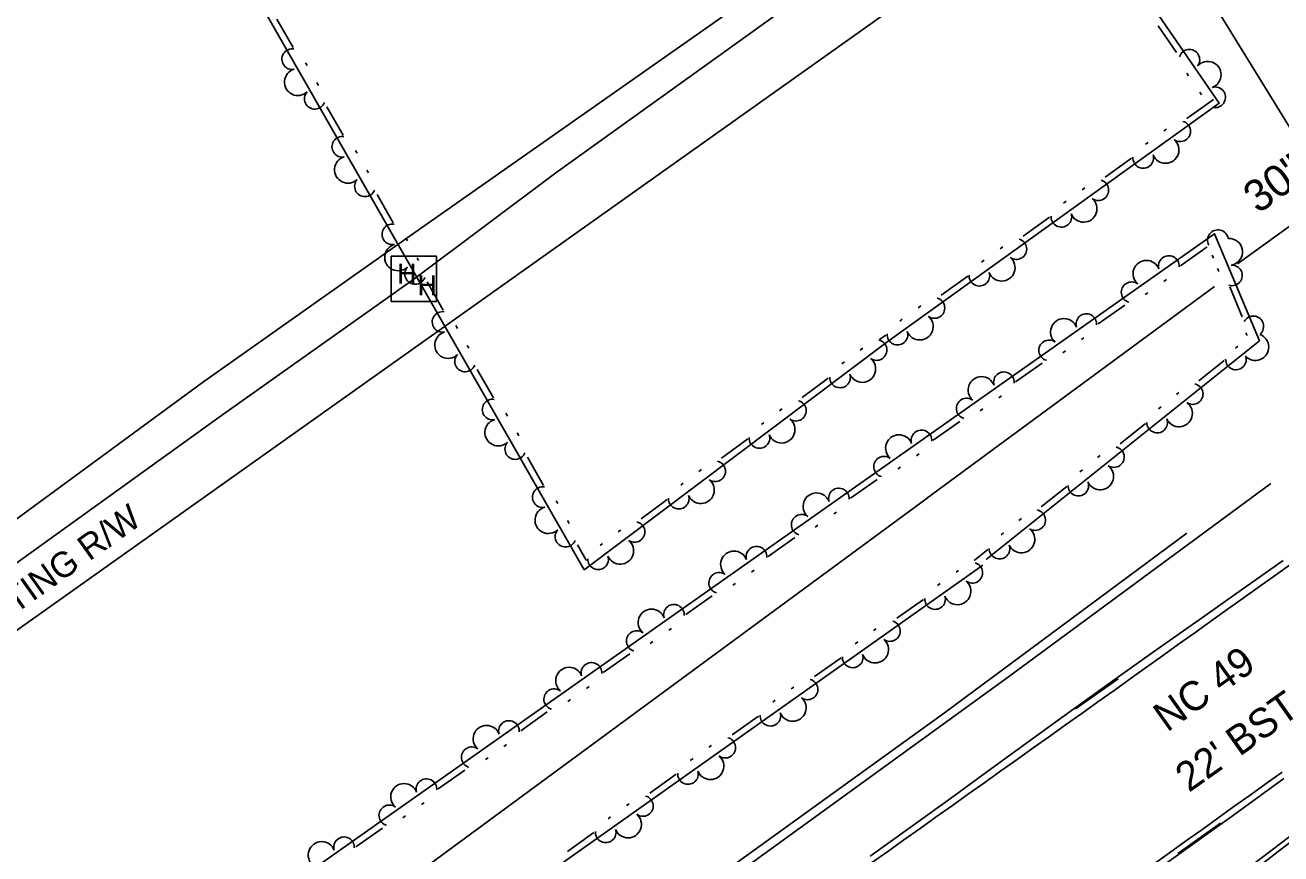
# Model space of a CAD drawing. Extents: x 1577032 to 1581865, y 611492 to 615011.
# Drawn here: x 1579472.6 to 1579630.9, y 613198.6 to 613303 of the extents above; entities that cross this region are included whole.
import ezdxf

# ---------------------------------------------------------------- set-up
doc = ezdxf.new("R2010")
doc.units = 0
for name, color, linetype in [('Exist Guardrail', 7, 'Continuous'), ('Exist Hydro Jurisdictional Stream or Body of Water', 7, 'Continuous'), ('Exist Hydro Stream or Body of Water', 7, 'Continuous'), ('Exist Right of Way Line', 7, 'Continuous'), ('Exist Right of Way Line Text', 7, 'Continuous'), ('Exist Roads EOP', 7, 'Continuous'), ('Exist Roads EOP Text', 7, 'Continuous'), ('Exist Roads EOT', 7, 'Continuous'), ('Exist Roads Soil', 7, 'Continuous'), ('Exist Structure Minor Pipes RCP 30 Inch', 7, 'Continuous'), ('Exist Structure Minor Pipes RCP 30 Inch Text', 7, 'Continuous'), ('Exist Utilities Telephone Hand Hole CELL', 7, 'Continuous'), ('Exist Utilities Telephone UG FO SUE LOS B', 7, 'Continuous'), ('Exist Utilities Water UG Line SUE LOS B', 7, 'Continuous'), ('Old_Level_11', 7, 'Continuous'), ('Old_Level_7', 7, 'Continuous'), ('Scratch_Level_4', 7, 'Continuous')]:
    doc.layers.add(name, color=color, linetype=linetype)

msp = doc.modelspace()

# ---------------------------------------------------------------- linework, layer by layer
at = {"layer": 'Exist Guardrail'}
for points in [[(1579741.96, 613283.96), (1579737.12, 613281.13), (1579730.57, 613276.73), (1579719.79, 613268.84), (1579713.42, 613263.83), (1579705.29, 613256.98), (1579695.7, 613249.06), (1579686.81, 613242.18), (1579647.6, 613212.65), (1579618.22, 613190.29), (1579587.73, 613167.25), (1579572.92, 613156.39), (1579515.84, 613115.84), (1579461.27, 613076.76), (1579417.23, 613045.78), (1579363.89, 613007.87), (1579309.01, 612968.33), (1579291.73, 612955.85)], [(1579270.82, 612990.01), (1579282.03, 612997.58), (1579313.36, 613019.2), (1579340.57, 613038.66), (1579350.53, 613045.77), (1579360.58, 613053.18), (1579373.08, 613062.65), (1579398.99, 613080.9), (1579432.12, 613104.02), (1579469.62, 613130.21), (1579505.56, 613155.76), (1579562.8, 613196.46), (1579596.52, 613220.88), (1579629.59, 613245.26)]]:
    msp.add_lwpolyline(points, dxfattribs=at)
at = {"layer": 'Exist Hydro Jurisdictional Stream or Body of Water'}
msp.add_lwpolyline([(1579288.2, 613023.08), (1579321.6, 613045.97), (1579377.92, 613086.65), (1579397.8, 613103.82), (1579505.23, 613183.74), (1579586.29, 613243.39)], dxfattribs=at)
at = {"layer": 'Exist Hydro Stream or Body of Water'}
msp.add_lwpolyline([(1579586.22, 613243.33), (1579622.51, 613270.04)], dxfattribs=at)
at = {"layer": 'Exist Right of Way Line'}
msp.add_line((1579178.76, 613018.8), (1580074.87, 613655.16), dxfattribs=at)
at = {"layer": 'Exist Roads EOP'}
for points in [[(1579631.14, 613235.52), (1579625.91, 613231.84), (1579620.58, 613228.08), (1579615.24, 613224.31), (1579609.98, 613220.57), (1579604.79, 613216.86), (1579599.61, 613213.11), (1579594.41, 613209.32), (1579589.24, 613205.56), (1579584.15, 613201.89), (1579579.1, 613198.28)], [(1579612.21, 613194.4), (1579618.55, 613198.92), (1579624.89, 613203.47), (1579631.25, 613208.06)]]:
    msp.add_lwpolyline(points, dxfattribs=at)
at = {"layer": 'Exist Roads EOT'}
for points in [[(1579632.22, 613235.16), (1579630.19, 613233.71), (1579628.15, 613232.25), (1579626.12, 613230.8), (1579624.08, 613229.35), (1579622.05, 613227.89), (1579620.02, 613226.44), (1579617.98, 613224.99), (1579615.95, 613223.54), (1579613.91, 613222.08), (1579611.88, 613220.63), (1579609.84, 613219.18), (1579607.81, 613217.72), (1579605.77, 613216.27), (1579603.74, 613214.82), (1579601.7, 613213.37), (1579599.66, 613211.92), (1579597.62, 613210.47), (1579595.59, 613209.03), (1579593.55, 613207.58), (1579591.51, 613206.13), (1579589.47, 613204.68), (1579587.43, 613203.24), (1579585.39, 613201.79), (1579583.36, 613200.34), (1579581.32, 613198.89), (1579579.28, 613197.45)], [(1579614.77, 613197.26), (1579616.81, 613198.71), (1579618.84, 613200.16), (1579620.88, 613201.62), (1579622.91, 613203.07), (1579624.94, 613204.53), (1579626.98, 613205.98), (1579629.01, 613207.44), (1579631.04, 613208.89)]]:
    msp.add_lwpolyline(points, dxfattribs=at)
at = {"layer": 'Exist Roads Soil'}
for points in [[(1579604.99, 613216.84), (1579610.34, 613220.64)], [(1579617.89, 613198.64), (1579623.26, 613202.45)]]:
    msp.add_lwpolyline(points, dxfattribs=at)
at = {"layer": 'Exist Structure Minor Pipes RCP 30 Inch'}
msp.add_line((1579625.4, 613272.92), (1579652.22, 613292.37), dxfattribs=at)
at = {"layer": 'Exist Utilities Telephone Hand Hole CELL'}
for p, q in [((1579518.74, 613273.88), (1579518.74, 613268.16)), ((1579524.46, 613273.88), (1579518.74, 613273.88)), ((1579524.46, 613268.16), (1579524.46, 613273.88)), ((1579521.6, 613271.02), (1579521.6, 613271.02)), ((1579518.74, 613268.16), (1579524.46, 613268.16))]:
    msp.add_line(p, q, dxfattribs=at)
at = {"layer": 'Exist Utilities Telephone UG FO SUE LOS B'}
msp.add_lwpolyline([(1579251.42, 613079.81), (1579314.27, 613123.97), (1579356.61, 613152.5), (1579497.4, 613253.81), (1579521.61, 613271), (1579539.5, 613284.38), (1579578.9, 613312.67), (1579610.42, 613336.81), (1579656.92, 613369.78), (1579663.28, 613373.7), (1579685.42, 613390.38), (1579744.99, 613433.57), (1579762.43, 613445.5), (1579805.52, 613477.49)], dxfattribs=at)
at = {"layer": 'Exist Utilities Water UG Line SUE LOS B'}
for p, q in [((1579521.74, 613276.85), (1579577.22, 613315.81)), ((1579494.99, 613257.96), (1579521.74, 613276.85)), ((1579437.9, 613216.1), (1579494.99, 613257.96))]:
    msp.add_line(p, q, dxfattribs=at)
at = {"layer": 'Old_Level_11'}
for points in [[(1579519.38, 613462.82), (1579535.23, 613437.16), (1579546.64, 613415.23), (1579565.32, 613383.01), (1579582.54, 613355.4), (1579598.04, 613329.57), (1579623.1, 613293.15), (1579581.22, 613263.04)], [(1579581.22, 613263.04), (1579543.09, 613234.38), (1579445.72, 613404.52)], [(1579506.39, 613300.17), (1579504.35, 613303.73)], [(1579615.4, 613302.9), (1579617.72, 613299.52)], [(1579508.17, 613297.88), (1579507.96, 613298.24)], [(1579619.01, 613296.92), (1579619.24, 613296.58)], [(1579509.59, 613295.39), (1579509.39, 613295.75)], [(1579622.36, 613293.63), (1579619.03, 613291.24)], [(1579620.64, 613294.56), (1579620.87, 613294.22)], [(1579512.7, 613289.14), (1579510.66, 613292.7)], [(1579616.46, 613289.89), (1579616.13, 613289.65)], [(1579614.13, 613288.22), (1579613.8, 613287.98)], [(1579514.48, 613286.85), (1579514.28, 613287.2)], [(1579612.04, 613286.21), (1579608.71, 613283.82)], [(1579515.91, 613284.36), (1579515.7, 613284.71)], [(1579519.01, 613278.1), (1579516.98, 613281.66)], [(1579606.14, 613282.47), (1579605.81, 613282.23)], [(1579603.81, 613280.8), (1579603.48, 613280.56)], [(1579601.72, 613278.79), (1579598.39, 613276.39)], [(1579593.31, 613234.94), (1579406.48, 613102.67), (1579396.73, 613117.61), (1579622.5, 613276.7), (1579628.15, 613263.23), (1579593.71, 613235.68)], [(1579520.8, 613275.81), (1579520.59, 613276.17)], [(1579595.82, 613275.05), (1579595.48, 613274.81)], [(1579618.22, 613272.68), (1579621.57, 613275.04)], [(1579522.22, 613273.32), (1579522.02, 613273.68)], [(1579593.49, 613273.37), (1579593.15, 613273.14)], [(1579622.21, 613274.01), (1579622.37, 613273.63)], [(1579622.88, 613272.34), (1579623.03, 613271.96)], [(1579525.33, 613267.07), (1579523.29, 613270.63)], [(1579591.4, 613271.37), (1579588.07, 613268.97)], [(1579616.11, 613270.69), (1579616.45, 613270.92)], [(1579624.41, 613270.01), (1579626, 613266.23)], [(1579613.76, 613269.04), (1579614.1, 613269.27)], [(1579585.49, 613267.63), (1579585.16, 613267.39)], [(1579607.83, 613265.35), (1579611.18, 613267.72)], [(1579527.11, 613264.78), (1579526.91, 613265.14)], [(1579583.16, 613265.95), (1579582.83, 613265.71)], [(1579581.07, 613263.94), (1579580.3, 613263.39)], [(1579605.72, 613263.37), (1579606.05, 613263.6)], [(1579626.46, 613264.24), (1579626.61, 613263.87)], [(1579528.54, 613262.29), (1579528.33, 613262.64)], [(1579578.19, 613262.3), (1579577.86, 613262.05)], [(1579603.37, 613261.71), (1579603.71, 613261.95)], [(1579625.45, 613262.55), (1579625.13, 613262.29)], [(1579575.89, 613260.57), (1579575.56, 613260.33)], [(1579597.44, 613258.03), (1579600.79, 613260.39)], [(1579623.72, 613260.74), (1579620.52, 613258.18)], [(1579531.64, 613256.03), (1579529.61, 613259.59)], [(1579573.84, 613258.52), (1579570.56, 613256.06)], [(1579595.33, 613256.04), (1579595.66, 613256.28)], [(1579618.02, 613256.7), (1579617.7, 613256.44)], [(1579533.43, 613253.74), (1579533.22, 613254.1)], [(1579568.02, 613254.66), (1579567.69, 613254.41)], [(1579592.98, 613254.39), (1579593.31, 613254.63)], [(1579615.78, 613254.91), (1579615.46, 613254.65)], [(1579565.73, 613252.93), (1579565.4, 613252.69)], [(1579587.04, 613250.71), (1579590.4, 613253.07)], [(1579613.79, 613252.8), (1579610.59, 613250.23)], [(1579534.85, 613251.26), (1579534.65, 613251.61)], [(1579563.68, 613250.88), (1579560.4, 613248.42)], [(1579537.96, 613245), (1579535.92, 613248.56)], [(1579584.93, 613248.72), (1579585.27, 613248.96)], [(1579608.1, 613248.76), (1579607.77, 613248.51)], [(1579557.86, 613247.02), (1579557.53, 613246.77)], [(1579582.59, 613247.07), (1579582.92, 613247.3)], [(1579605.85, 613246.97), (1579605.53, 613246.71)], [(1579555.56, 613245.29), (1579555.24, 613245.05)], [(1579576.65, 613243.39), (1579580, 613245.75)], [(1579603.87, 613244.85), (1579600.66, 613242.29)], [(1579539.74, 613242.71), (1579539.54, 613243.07)], [(1579553.52, 613243.24), (1579550.24, 613240.78)], [(1579574.54, 613241.4), (1579574.88, 613241.63)], [(1579541.17, 613240.22), (1579540.96, 613240.58)], [(1579572.19, 613239.74), (1579572.53, 613239.98)], [(1579598.17, 613240.82), (1579597.85, 613240.56)], [(1579547.7, 613239.38), (1579547.37, 613239.14)], [(1579566.26, 613236.06), (1579569.61, 613238.43)], [(1579595.93, 613239.03), (1579595.61, 613238.77)], [(1579543.35, 613235.6), (1579543.34, 613235.59), (1579542.24, 613237.53)], [(1579545.4, 613237.66), (1579545.08, 613237.41)], [(1579593.94, 613236.91), (1579592.23, 613235.52)], [(1579564.15, 613234.07), (1579564.48, 613234.31)], [(1579590.26, 613234.29), (1579589.93, 613234.05)], [(1579561.8, 613232.42), (1579562.14, 613232.66)], [(1579587.92, 613232.63), (1579587.58, 613232.39)], [(1579555.87, 613228.74), (1579559.22, 613231.1)], [(1579585.81, 613230.63), (1579582.46, 613228.26)], [(1579553.76, 613226.75), (1579554.09, 613226.99)], [(1579579.88, 613226.94), (1579579.55, 613226.7)], [(1579551.41, 613225.1), (1579551.74, 613225.33)], [(1579577.54, 613225.28), (1579577.21, 613225.04)], [(1579545.47, 613221.42), (1579548.83, 613223.78)], [(1579575.44, 613223.29), (1579572.09, 613220.92)], [(1579543.36, 613219.43), (1579543.7, 613219.67)], [(1579569.51, 613219.59), (1579569.17, 613219.36)], [(1579541.02, 613217.78), (1579541.35, 613218.01)], [(1579567.16, 613217.94), (1579566.83, 613217.7)], [(1579535.08, 613214.1), (1579538.43, 613216.46)], [(1579565.06, 613215.94), (1579561.71, 613213.57)], [(1579532.97, 613212.11), (1579533.31, 613212.34)], [(1579559.13, 613212.25), (1579558.8, 613212.01)], [(1579530.63, 613210.45), (1579530.96, 613210.69)], [(1579556.79, 613210.59), (1579556.45, 613210.35)], [(1579524.69, 613206.77), (1579528.04, 613209.13)], [(1579554.68, 613208.6), (1579551.34, 613206.23)], [(1579522.58, 613204.78), (1579522.91, 613205.02)], [(1579548.76, 613204.9), (1579548.42, 613204.67)], [(1579514.3, 613199.45), (1579517.65, 613201.81)], [(1579520.23, 613203.13), (1579520.57, 613203.37)], [(1579546.41, 613203.24), (1579546.08, 613203.01)], [(1579544.31, 613201.25), (1579540.96, 613198.88)]]:
    msp.add_lwpolyline(points, dxfattribs=at)
for centre, radius, start, end in [((1579506.29, 613298.7), 1.3, 80.5497, 281.3462), ((1579619.33, 613298.63), 1.3, 322.9622, 163.7588), ((1579621.63, 613296.73), 1.69, 290.491, 138.5635), ((1579507, 613295.8), 1.69, 105.7449, 313.8174), ((1579622.58, 613293.9), 1.3, 265.2957, 106.0923), ((1579509.14, 613293.71), 1.3, 138.2161, 339.0127), ((1579618.18, 613289.61), 1.3, 234.1508, 74.9473), ((1579512.6, 613287.66), 1.3, 80.5497, 281.3462), ((1579616.33, 613287.27), 1.69, 201.6796, 49.7521), ((1579513.31, 613284.76), 1.69, 105.7449, 313.8174), ((1579613.52, 613286.26), 1.3, 176.4843, 17.2809), ((1579515.45, 613282.68), 1.3, 138.2161, 339.0127), ((1579607.86, 613282.19), 1.3, 234.1508, 74.9473), ((1579606, 613279.85), 1.69, 201.6796, 49.7521), ((1579518.91, 613276.63), 1.3, 80.5497, 281.3462), ((1579603.2, 613278.84), 1.3, 176.4843, 17.2809), ((1579622.93, 613275.9), 1.3, 8.9555, 209.7521), ((1579519.63, 613273.73), 1.69, 105.7449, 313.8174), ((1579597.53, 613274.77), 1.3, 234.1508, 74.9473), ((1579624.34, 613274.43), 1.69, 278.7141, 94.4772), ((1579595.68, 613272.43), 1.69, 201.6796, 49.7521), ((1579613.92, 613271.66), 1.69, 21.1336, 229.2061), ((1579616.74, 613272.64), 1.3, 355.9384, 196.7349), ((1579521.77, 613271.64), 1.3, 138.2161, 339.0127), ((1579592.87, 613271.42), 1.3, 176.4843, 17.2809), ((1579624.69, 613271.46), 1.3, 253.5188, 94.3154), ((1579612.05, 613269.33), 1.3, 53.6048, 254.4014), ((1579587.21, 613267.35), 1.3, 234.1508, 74.9473), ((1579525.23, 613265.59), 1.3, 80.5497, 281.3462), ((1579585.36, 613265.01), 1.69, 201.6796, 49.7521), ((1579603.53, 613264.33), 1.69, 21.1336, 229.2061), ((1579606.35, 613265.32), 1.3, 355.9384, 196.7349), ((1579627.39, 613265.04), 1.3, 311.1853, 151.9818), ((1579525.94, 613262.69), 1.69, 105.7449, 313.8174), ((1579582.55, 613264), 1.3, 176.4843, 17.2809), ((1579627.64, 613262.43), 1.69, 222.1538, 70.2263), ((1579579.91, 613262.05), 1.3, 235.3659, 76.1625), ((1579601.66, 613262.01), 1.3, 53.6048, 254.4014), ((1579528.08, 613260.61), 1.3, 138.2161, 339.0127), ((1579578.11, 613259.67), 1.69, 202.8947, 50.9672), ((1579578.11, 613259.67), 1.69, 202.8947, 50.9672), ((1579625.2, 613260.87), 1.3, 179.4266, 20.2232), ((1579575.32, 613258.6), 1.3, 177.6995, 18.496), ((1579575.32, 613258.6), 1.3, 177.6995, 18.496), ((1579595.96, 613257.99), 1.3, 355.9384, 196.7349), ((1579593.14, 613257.01), 1.69, 21.1336, 229.2061), ((1579619.75, 613256.51), 1.3, 237.0931, 77.8897), ((1579531.54, 613254.56), 1.3, 80.5497, 281.3462), ((1579569.75, 613254.41), 1.3, 235.3659, 76.1625), ((1579591.27, 613254.69), 1.3, 53.6048, 254.4014), ((1579618.02, 613254.08), 1.69, 204.6219, 52.6944), ((1579532.26, 613251.66), 1.69, 105.7449, 313.8174), ((1579567.94, 613252.03), 1.69, 202.8947, 50.9672), ((1579615.27, 613252.92), 1.3, 179.4266, 20.2232), ((1579565.16, 613250.97), 1.3, 177.6995, 18.496), ((1579582.75, 613249.69), 1.69, 21.1336, 229.2061), ((1579582.75, 613249.69), 1.69, 21.1336, 229.2061), ((1579585.57, 613250.67), 1.3, 355.9384, 196.7349), ((1579534.39, 613249.58), 1.3, 138.2161, 339.0127), ((1579609.82, 613248.57), 1.3, 237.0931, 77.8897), ((1579559.58, 613246.78), 1.3, 235.3659, 76.1625), ((1579580.87, 613247.36), 1.3, 53.6048, 254.4014), ((1579608.09, 613246.13), 1.69, 204.6219, 52.6944), ((1579537.86, 613243.52), 1.3, 80.5497, 281.3462), ((1579557.78, 613244.4), 1.69, 202.8947, 50.9672), ((1579575.17, 613243.35), 1.3, 355.9384, 196.7349), ((1579605.34, 613244.98), 1.3, 179.4266, 20.2232), ((1579554.99, 613243.33), 1.3, 177.6995, 18.496), ((1579572.35, 613242.36), 1.69, 21.1336, 229.2061), ((1579538.57, 613240.63), 1.69, 105.7449, 313.8174), ((1579599.9, 613240.63), 1.3, 237.0931, 77.8897), ((1579549.42, 613239.14), 1.3, 235.3659, 76.1625), ((1579570.48, 613240.04), 1.3, 53.6048, 254.4014), ((1579540.71, 613238.54), 1.3, 138.2161, 339.0127), ((1579598.17, 613238.19), 1.69, 204.6219, 52.6944), ((1579547.62, 613236.76), 1.69, 202.8947, 50.9672), ((1579561.96, 613235.04), 1.69, 21.1336, 229.2061), ((1579564.78, 613236.02), 1.3, 355.9384, 196.7349), ((1579595.41, 613237.04), 1.3, 179.4266, 20.2232), ((1579544.83, 613235.69), 1.3, 177.6995, 18.496), ((1579591.98, 613233.99), 1.3, 233.7315, 74.528), ((1579591.98, 613233.99), 1.3, 233.7315, 74.528), ((1579560.09, 613232.72), 1.3, 53.6048, 254.4014), ((1579590.11, 613231.66), 1.69, 201.2603, 49.3328), ((1579587.29, 613230.68), 1.3, 176.065, 16.8616), ((1579551.57, 613227.72), 1.69, 21.1336, 229.2061), ((1579554.39, 613228.7), 1.3, 355.9384, 196.7349), ((1579581.6, 613226.65), 1.3, 233.7315, 74.528), ((1579549.7, 613225.39), 1.3, 53.6048, 254.4014), ((1579579.73, 613224.32), 1.69, 201.2603, 49.3328), ((1579544, 613221.38), 1.3, 355.9384, 196.7349), ((1579576.91, 613223.33), 1.3, 176.065, 16.8616), ((1579541.18, 613220.4), 1.69, 21.1336, 229.2061), ((1579539.3, 613218.07), 1.3, 53.6048, 254.4014), ((1579571.22, 613219.3), 1.3, 233.7315, 74.528), ((1579569.35, 613216.97), 1.69, 201.2603, 49.3328), ((1579566.54, 613215.98), 1.3, 176.065, 16.8616), ((1579530.78, 613213.07), 1.69, 21.1336, 229.2061), ((1579533.6, 613214.06), 1.3, 355.9384, 196.7349), ((1579560.85, 613211.96), 1.3, 233.7315, 74.528), ((1579528.91, 613210.75), 1.3, 53.6048, 254.4014), ((1579558.98, 613209.63), 1.69, 201.2603, 49.3328), ((1579556.16, 613208.64), 1.3, 176.065, 16.8616), ((1579520.39, 613205.75), 1.69, 21.1336, 229.2061), ((1579523.21, 613206.73), 1.3, 355.9384, 196.7349), ((1579550.47, 613204.61), 1.3, 233.7315, 74.528), ((1579518.52, 613203.43), 1.3, 53.6048, 254.4014), ((1579548.6, 613202.28), 1.69, 201.2603, 49.3328), ((1579512.82, 613199.41), 1.3, 355.9384, 196.7349), ((1579545.79, 613201.29), 1.3, 176.065, 16.8616), ((1579510, 613198.43), 1.69, 21.1336, 229.2061)]:
    msp.add_arc(centre, radius, start, end, dxfattribs=at)
at = {"layer": 'Old_Level_7'}
for points in [[(1579270.48, 612991.08), (1579293.75, 613007.73), (1579350.33, 613048.3), (1579401.47, 613085.17), (1579429.06, 613103.98), (1579472.86, 613133.85), (1579536.14, 613178.58), (1579588.49, 613216.36), (1579619.01, 613238.99)], [(1579633.23, 613200.96), (1579607.11, 613180.86), (1579580.36, 613161.21), (1579524.24, 613121.13), (1579478.41, 613088.53), (1579436.79, 613059.35), (1579401.7, 613034.42), (1579375.63, 613015.91), (1579345.59, 612994.44), (1579319.84, 612975.64), (1579293.12, 612956.3)]]:
    msp.add_lwpolyline(points, dxfattribs=at)
at = {"layer": 'Scratch_Level_4'}
msp.add_lwpolyline([(1579643.48, 613271.39), (1579574.52, 613383.38), (1579528.85, 613467.61)], dxfattribs=at)

# ---------------------------------------------------------------- texts
at = {"layer": 'Exist Right of Way Line Text'}
msp.add_text('EXISTING R/W', height=3.2, rotation=35.38, dxfattribs=at).set_placement((1579463.47, 613223.14))
at = {"layer": 'Exist Roads EOP Text'}
for s, p in [('NC 49', (1579616.52, 613213.84)), ("22' BST", (1579619.28, 613206.25))]:
    msp.add_text(s, height=3.691, rotation=35.38, dxfattribs=at).set_placement(p)
at = {"layer": 'Exist Structure Minor Pipes RCP 30 Inch Text'}
msp.add_text('30" RCP', height=4, rotation=35.9442, dxfattribs=at).set_placement((1579628.01, 613279.14))
at = {"layer": 'Exist Utilities Telephone Hand Hole CELL'}
for p in [(1579519.52, 613270.43), (1579522.09, 613268.96)]:
    msp.add_text('H', height=2.5, dxfattribs=at).set_placement(p)

doc.saveas('drawing.dxf')
